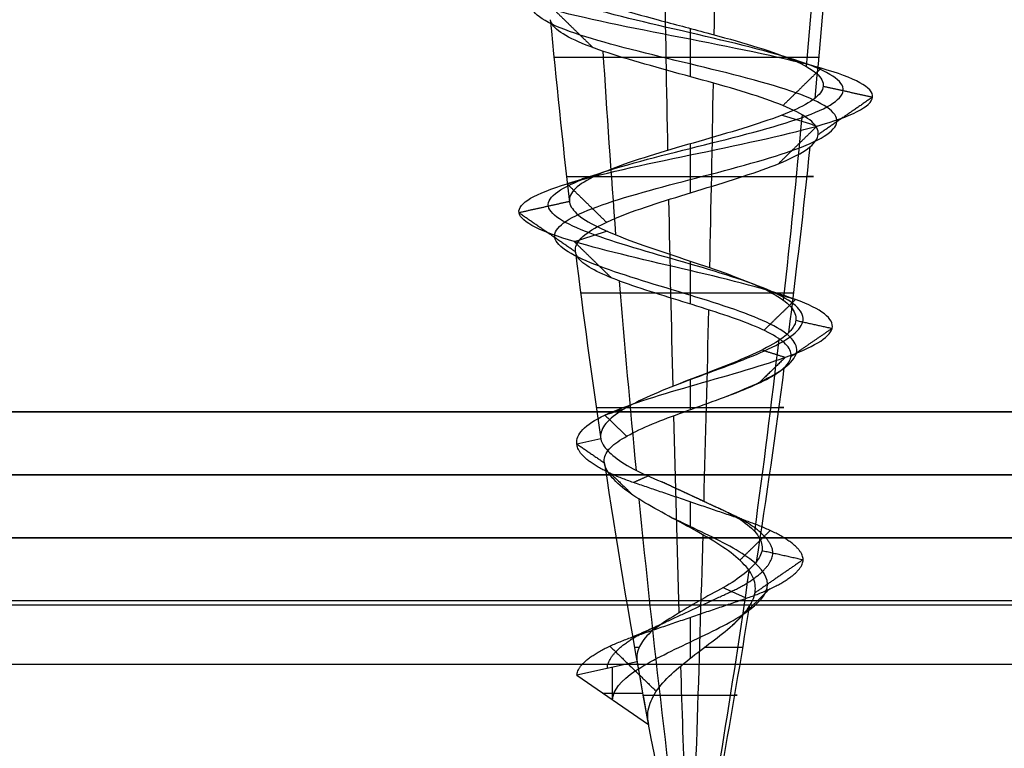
# Model space of a CAD drawing. Header units: millimetres. Extents: x -429 to 422, y -262 to 259.
# Tile 411 of 656: x -268.44 to -260.64, y 193.4 to 199.17. Entities that reach past the tile are written whole.
import ezdxf

# ---------------------------------------------------------------- set-up
doc = ezdxf.new("R2010")
doc.units = ezdxf.units.MM
doc.layers.add('Default', color=7, linetype='Continuous', true_color=0x000000)
doc.layers.add('Screw', color=7, linetype='Continuous', true_color=0xffffff)

msp = doc.modelspace()

# ---------------------------------------------------------------- linework, layer by layer
at = {"layer": 'Default'}
for p, q in [((420.8726, 195.0648, 772.8222), (-427.1274, 195.0648, 772.8222)), ((-427.1274, 195.0648, 1342.8222), (420.8726, 195.0648, 1342.8222)), ((420.8726, 195.0648, 1057.8222), (-427.1274, 195.0648, 1057.8222)), ((-400.6274, 195.0648, 880.8222), (-245.6274, 195.0648, 880.8222)), ((420.8726, 194.5648, 885.3222), (-427.1274, 194.5648, 885.3222))]:
    msp.add_line(p, q, dxfattribs=at)
for points in [[(-427.1274, 196.0648, 1343.8222), (-3.1274, 196.0648, 1343.8222), (420.8726, 196.0648, 1343.8222)], [(420.8726, 196.0648, 771.8222), (-3.1274, 196.0648, 771.8222), (-427.1274, 196.0648, 771.8222)], [(-427.1274, 195.5648, 1343.3222), (-3.1274, 195.5648, 1343.3222), (420.8726, 195.5648, 1343.3222)], [(420.8726, 195.5648, 772.3222), (-3.1274, 195.5648, 772.3222), (-427.1274, 195.5648, 772.3222)], [(420.8726, 195.0648, 884.8222), (-3.1274, 195.0648, 884.8222), (-427.1274, 195.0648, 884.8222)], [(-427.1274, 195.0648, 876.8222), (-3.1274, 195.0648, 876.8222), (420.8726, 195.0648, 876.8222)], [(411.8726, 195.0648, 771.8222), (-3.1274, 195.0648, 771.8222), (-418.1274, 195.0648, 771.8222)], [(411.8726, 195.0648, 780.8222), (-3.1274, 195.0648, 780.8222), (-418.1274, 195.0648, 780.8222)], [(411.8726, 195.0648, 780.8222), (-3.1274, 195.0648, 780.8222), (-418.1274, 195.0648, 780.8222)], [(411.8726, 195.0648, 873.8222), (-3.1274, 195.0648, 873.8222), (-418.1274, 195.0648, 873.8222)], [(411.8726, 195.0648, 827.3222), (-3.1274, 195.0648, 827.3222), (-418.1274, 195.0648, 827.3222)], [(-134.0854, 195.0648, 776.3222), (-213.3817, 195.0648, 776.3222), (-292.6779, 195.0648, 776.3222)], [(411.8726, 194.5307, 771.8222), (-3.1274, 194.5307, 771.8222), (-418.1274, 194.5307, 771.8222)], [(411.8726, 194.5307, 780.8222), (-3.1274, 194.5307, 780.8222), (-418.1274, 194.5307, 780.8222)], [(-427.1274, 194.0648, 885.8222), (-3.1274, 194.0648, 885.8222), (420.8726, 194.0648, 885.8222)]]:
    msp.add_open_spline(points, degree=2, dxfattribs=at)
at = {"layer": 'Screw', "color": 7, "true_color": 0xffffff}
for p, q in [((-263.8345, 195.8513, 778.8222), (-264.0232, 195.8092, 778.8222)), ((-263.5473, 194.082, 778.8222), (-264.0232, 193.9761, 778.8222)), ((-263.7403, 193.7809, 778.8222), (-263.7403, 194.0391, 778.8222)), ((-264.0232, 193.9761, 778.8222), (-263.4573, 193.5857, 778.8222)), ((-263.817, 193.8338, 778.8222), (-263.5029, 193.8338, 778.8222))]:
    msp.add_line(p, q, dxfattribs=at)
at = {"layer": 'Screw', "color": 7, "true_color": 0xffffff, "extrusion": (-0.984564, -9.33495e-14, 0.175023)}
for start, end in [(84.570262, 85.936105), (82.86319, 84.216959), (81.144917, 82.553071), (78, 80.895867)]:
    msp.add_arc((-204.9507, 659.794, 395.3777), 62.3281, start, end, dxfattribs=at)
at = {"layer": 'Screw', "color": 7, "true_color": 0xffffff, "extrusion": (-0.506335, -9.33495e-14, 0.862337)}
for start, end in [(84.337257, 85.700058), (82.623344, 83.9836), (80.920321, 82.340292), (78, 80.631533)]:
    msp.add_arc((-204.9507, 106.4871, 804.8378), 62.3281, start, end, dxfattribs=at)
at = {"layer": 'Screw', "color": 7, "true_color": 0xffffff, "extrusion": (-0.326888, 3.1003e-14, -0.945063)}
msp.add_arc((-204.9507, 564.2129, -650.0229), 62.3281, 274.536795, 275.895623, dxfattribs=at)
at = {"layer": 'Screw', "color": 7, "true_color": 0xffffff, "extrusion": (0.984564, 9.33495e-14, -0.175023)}
for start, end in [(263.723721, 265.073236), (261.991684, 263.363792), (260.321124, 261.775363), (258, 259.928549)]:
    msp.add_arc((204.9507, 781.7005, -395.3777), 62.3281, start, end, dxfattribs=at)
at = {"layer": 'Screw', "color": 7, "true_color": 0xffffff, "extrusion": (0.018848, -1.78742e-15, 0.999822)}
msp.add_arc((204.9507, 216.807, 773.7243), 62.3281, 95.318782, 96.656729, dxfattribs=at)
at = {"layer": 'Screw', "color": 7, "true_color": 0xffffff, "extrusion": (0, 1, 0)}
for centre, radius, start, end in [((263.1274, 778.8222, 198.8721), 1.0778, 199.08, 1.08), ((263.1274, 778.8222, 197.93), 0.9782, 1.08, 199.08), ((263.1274, 778.8222, 197.0041), 0.8662, 199.08, 1.08), ((263.1274, 778.8222, 196.0997), 0.7432, 1.08, 199.08), ((263.1274, 778.8222, 194.1955), 0.4399, 336.54723, 1.08), ((263.1274, 778.8222, 194.1955), 0.4399, 199.08, 255.18868), ((263.1274, 778.8222, 193.8179), 0.3726, 1.08, 199.08)]:
    msp.add_arc(centre, radius, start, end, dxfattribs=at)
at = {"layer": 'Screw', "color": 7, "true_color": 0xffffff, "extrusion": (-0.772512, -9.33495e-14, -0.635)}
for start, end in [(83.103146, 84.449527), (81.371484, 82.765204), (78, 81.158889)]:
    msp.add_arc((-204.9507, 707.7822, -291.2832), 62.3281, start, end, dxfattribs=at)
at = {"layer": 'Screw', "color": 7, "true_color": 0xffffff, "extrusion": (-0.326888, 3.09822e-14, -0.945063)}
msp.add_arc((-204.9507, 564.2129, -650.0229), 62.3281, 276.250599, 277.6164, dxfattribs=at)
at = {"layer": 'Screw', "color": 7, "true_color": 0xffffff, "extrusion": (0.018848, -1.7859e-15, 0.999822)}
msp.add_arc((204.9507, 216.807, 773.7243), 62.3281, 97.023724, 98.399306, dxfattribs=at)
at = {"layer": 'Screw', "color": 7, "true_color": 0xffffff, "extrusion": (-0.326888, 3.0996e-14, -0.945063)}
msp.add_arc((-204.9507, 564.2129, -650.0229), 62.3281, 277.873234, 279.304288, dxfattribs=at)
at = {"layer": 'Screw', "color": 7, "true_color": 0xffffff, "extrusion": (0.018848, -1.78546e-15, 0.999822)}
msp.add_arc((204.9507, 216.807, 773.7243), 62.3281, 98.578453, 102, dxfattribs=at)
at = {"layer": 'Screw', "color": 7, "true_color": 0xffffff, "extrusion": (-0.326888, 3.09613e-14, -0.945063)}
msp.add_arc((-204.9507, 564.2129, -650.0229), 62.3281, 279.634019, 282, dxfattribs=at)
at = {"layer": 'Screw', "color": 7, "true_color": 0xffffff}
msp.add_arc((-202.1741, 204.9507, 778.8222), 62.3281, 190.042531, 190.506244, dxfattribs=at)
for points, knots in [([(-263.2052, 196.2898, 778.056), (-263.1796, 196.2996, 778.0508), (-263.1537, 196.3095, 778.047), (-262.9238, 196.3957, 778.0254), (-262.705, 196.4721, 778.0907), (-262.3689, 196.6249, 778.3729), (-262.2542, 196.7013, 778.5886), (-262.216, 196.854, 779.0558), (-262.2937, 196.9304, 779.3044), (-262.6182, 197.0832, 779.6829), (-262.8638, 197.1596, 779.81), (-263.391, 197.3123, 779.8482), (-263.6694, 197.3887, 779.7582), (-264.0904, 197.5415, 779.3912), (-264.2355, 197.6178, 779.1158), (-264.2622, 197.7706, 778.5286), (-264.143, 197.847, 778.2303), (-263.7301, 197.9998, 777.7958), (-263.433, 198.0761, 777.6626), (-262.8218, 198.2289, 777.6473), (-262.5115, 198.3053, 777.7657), (-262.0601, 198.4581, 778.1956), (-261.9219, 198.5344, 778.5046), (-261.9067, 198.6872, 779.1398), (-262.03, 198.7636, 779.462), (-262.4768, 198.9163, 779.9304), (-262.7978, 198.9927, 780.0735), (-263.457, 199.1455, 780.0888), (-263.7911, 199.2219, 779.9605), (-264.2765, 199.3746, 779.4967), (-264.4264, 199.451, 779.1638), (-264.4379, 199.6038, 778.4806), (-264.299, 199.6802, 778.1379), (-263.8171, 199.8329, 777.6452), (-263.475, 199.9093, 777.4984), (-262.7798, 200.0621, 777.4907), (-262.4311, 200.1385, 777.6301), (-261.9299, 200.2912, 778.1205), (-261.7806, 200.3676, 778.4686), (-261.773, 200.5204, 779.1758), (-261.9148, 200.5968, 779.5305), (-262.4137, 200.7495, 780.0402), (-262.7678, 200.8259, 780.1919), (-263.487, 200.9787, 780.1995), (-263.8476, 201.0551, 780.0552), (-264.3658, 201.2078, 779.5478), (-264.5181, 201.2842, 779.1878), (-264.5288, 201.4274, 778.5023), (-264.423, 201.4943, 778.1787), (-264.0216, 201.6279, 777.6686), (-263.7291, 201.6948, 777.4841), (-263.0862, 201.8284, 777.3426), (-262.7382, 201.8953, 777.3863), (-262.1434, 202.0289, 777.689), (-261.8988, 202.0958, 777.9472), (-261.6276, 202.2294, 778.5671), (-261.6021, 202.2963, 778.9266), (-261.7883, 202.4299, 779.5867), (-261.9996, 202.4968, 779.8847), (-262.5699, 202.6304, 780.2819), (-262.927, 202.6973, 780.3794), (-263.629, 202.831, 780.3237), (-263.9713, 202.8978, 780.1705), (-264.4851, 203.0315, 779.6756), (-264.6546, 203.0983, 779.3356), (-264.7387, 203.232, 778.6179), (-264.6419, 203.2988, 778.2455), (-264.2398, 203.4325, 777.6437), (-263.9323, 203.4993, 777.4156), (-263.2397, 203.633, 777.2055), (-262.8572, 203.6998, 777.2243), (-262.1885, 203.8335, 777.5012), (-261.9048, 203.9003, 777.7584), (-261.5636, 204.034, 778.3967), (-261.5074, 204.1008, 778.7755), (-261.6486, 204.2345, 779.4853), (-261.8455, 204.3013, 779.8138), (-262.405, 204.435, 780.2729), (-262.7655, 204.5018, 780.4019), (-263.4893, 204.6355, 780.4019), (-263.8498, 204.7023, 780.2729), (-264.4093, 204.836, 779.8138), (-264.6062, 204.9028, 779.4853), (-264.7474, 205.0365, 778.7755), (-264.6912, 205.1033, 778.3967), (-264.35, 205.237, 777.7584), (-264.0663, 205.3038, 777.5012), (-263.3976, 205.4375, 777.2243), (-263.0151, 205.5043, 777.2055), (-262.3225, 205.638, 777.4156), (-262.0149, 205.7048, 777.6437), (-261.6129, 205.8385, 778.2455), (-261.5198, 205.9053, 778.6169), (-261.5907, 206.039, 779.3372), (-261.7545, 206.1059, 779.6834), (-262.2662, 206.2395, 780.1951), (-262.6124, 206.3064, 780.3589), (-263.3327, 206.44, 780.4298), (-263.7042, 206.5069, 780.3368), (-264.3059, 206.6405, 779.9347), (-264.534, 206.7074, 779.6271), (-264.7441, 206.841, 778.9345), (-264.7253, 206.9079, 778.552), (-264.4484, 207.0415, 777.8834), (-264.1912, 207.1084, 777.5996), (-263.5529, 207.242, 777.2584), (-263.1741, 207.3089, 777.2022), (-262.4643, 207.4425, 777.3434), (-262.1358, 207.5094, 777.5403), (-261.6767, 207.6431, 778.0998), (-261.5477, 207.7099, 778.4603), (-261.5477, 207.8436, 779.1841), (-261.6767, 207.9104, 779.5446), (-262.1358, 208.0441, 780.1041), (-262.4643, 208.1109, 780.301), (-263.1741, 208.2446, 780.4422), (-263.5529, 208.3114, 780.386), (-264.1912, 208.4451, 780.0448), (-264.4484, 208.5119, 779.7611), (-264.7253, 208.6456, 779.0924), (-264.7441, 208.7124, 778.7099), (-264.534, 208.8461, 778.0174), (-264.3059, 208.9129, 777.7098), (-263.7042, 209.0466, 777.3077), (-263.3327, 209.1134, 777.2146), (-262.6124, 209.2471, 777.2856), (-262.2662, 209.3139, 777.4493), (-261.7545, 209.4476, 777.9611), (-261.5907, 209.5144, 778.3072), (-261.5198, 209.6481, 779.0275), (-261.6129, 209.7149, 779.399), (-262.0149, 209.8486, 780.0007), (-262.3225, 209.9154, 780.2289), (-263.0151, 210.0491, 780.439), (-263.3976, 210.1159, 780.4202), (-264.0663, 210.2496, 780.1432), (-264.35, 210.3164, 779.886), (-264.6912, 210.4501, 779.2477), (-264.7474, 210.5169, 778.8689), (-264.6062, 210.6506, 778.1591), (-264.4093, 210.7174, 777.8306), (-263.8498, 210.8511, 777.3715), (-263.4893, 210.918, 777.2425), (-262.7655, 211.0516, 777.2425), (-262.405, 211.1185, 777.3715), (-261.8455, 211.2521, 777.8306), (-261.6486, 211.319, 778.1591), (-261.5074, 211.4526, 778.8689), (-261.5636, 211.5195, 779.2477), (-261.9048, 211.6531, 779.886), (-262.1885, 211.72, 780.1432), (-262.8572, 211.8536, 780.4202), (-263.2397, 211.9205, 780.439), (-263.9323, 212.0541, 780.2289), (-264.2398, 212.121, 780.0007), (-264.6419, 212.2546, 779.399), (-264.735, 212.3215, 779.0275), (-264.664, 212.4552, 778.3072), (-264.5003, 212.522, 777.9611), (-263.9885, 212.6557, 777.4493), (-263.6424, 212.7225, 777.2856), (-262.9221, 212.8562, 777.2146), (-262.5506, 212.923, 777.3077), (-261.9489, 213.0567, 777.7098), (-261.7207, 213.1235, 778.0174), (-261.5106, 213.2572, 778.7099), (-261.5294, 213.324, 779.0924), (-261.8064, 213.4577, 779.7611), (-262.0636, 213.5245, 780.0448), (-262.7019, 213.6582, 780.386), (-263.0807, 213.725, 780.4422), (-263.7905, 213.8587, 780.301), (-264.119, 213.9255, 780.1041), (-264.5781, 214.0592, 779.5446), (-264.7071, 214.1259, 779.1847), (-264.7071, 214.1929, 778.8222)], [2.782471, 2.782471, 2.782471, 2.782471, 2.974275, 2.974275, 4.461413, 4.461413, 5.948551, 5.948551, 7.435688, 7.435688, 8.922826, 8.922826, 10.409964, 10.409964, 11.897102, 11.897102, 13.384239, 13.384239, 14.871377, 14.871377, 16.358515, 16.358515, 17.845652, 17.845652, 19.33279, 19.33279, 20.819928, 20.819928, 22.307065, 22.307065, 23.794203, 23.794203, 25.281341, 25.281341, 26.768478, 26.768478, 28.255616, 28.255616, 29.742754, 29.742754, 31.229892, 31.229892, 32.717029, 32.717029, 34.204167, 34.204167, 35.691305, 35.691305, 36.99255, 36.99255, 38.293796, 38.293796, 39.595041, 39.595041, 40.896287, 40.896287, 42.197532, 42.197532, 43.498777, 43.498777, 44.800023, 44.800023, 46.101268, 46.101268, 47.402514, 47.402514, 48.703759, 48.703759, 50.005005, 50.005005, 51.30625, 51.30625, 52.607496, 52.607496, 53.908741, 53.908741, 55.209987, 55.209987, 56.511232, 56.511232, 57.812478, 57.812478, 59.113723, 59.113723, 60.414969, 60.414969, 61.716214, 61.716214, 63.01746, 63.01746, 64.318705, 64.318705, 65.619951, 65.619951, 66.921196, 66.921196, 68.222442, 68.222442, 69.523687, 69.523687, 70.824933, 70.824933, 72.126178, 72.126178, 73.427423, 73.427423, 74.728669, 74.728669, 76.029914, 76.029914, 77.33116, 77.33116, 78.632405, 78.632405, 79.933651, 79.933651, 81.234896, 81.234896, 82.536142, 82.536142, 83.837387, 83.837387, 85.138633, 85.138633, 86.439878, 86.439878, 87.741124, 87.741124, 89.042369, 89.042369, 90.343615, 90.343615, 91.64486, 91.64486, 92.946106, 92.946106, 94.247351, 94.247351, 95.548597, 95.548597, 96.849842, 96.849842, 98.151088, 98.151088, 99.452333, 99.452333, 100.753579, 100.753579, 102.054824, 102.054824, 103.35607, 103.35607, 104.657315, 104.657315, 105.95856, 105.95856, 107.259806, 107.259806, 108.561051, 108.561051, 109.862297, 109.862297, 111.163542, 111.163542, 112.464788, 112.464788, 113.766033, 113.766033, 115.067279, 115.067279, 116.368524, 116.368524, 117.66977, 117.66977, 118.971015, 118.971015, 118.971015, 118.971015]), ([(-264.0232, 195.8092, 778.8222), (-264.0327, 195.8856, 778.5877), (-263.9642, 195.962, 778.3382), (-263.6384, 196.1148, 777.9584), (-263.3919, 196.1912, 777.8309), (-262.8629, 196.3439, 777.7928), (-262.5836, 196.4203, 777.8831), (-262.1613, 196.5731, 778.2514), (-262.0216, 196.6495, 778.5277), (-261.9834, 196.8022, 779.1167), (-262.0861, 196.8786, 779.4258), (-262.4968, 197.0314, 779.8905), (-262.8029, 197.1078, 780.0426), (-263.4519, 197.2605, 780.0808), (-263.7908, 197.3369, 779.9657), (-264.2979, 197.4897, 779.5126), (-264.4681, 197.566, 779.1767), (-264.4948, 197.7188, 778.4677), (-264.3506, 197.7952, 778.1088), (-263.8516, 197.948, 777.5882), (-263.4939, 198.0243, 777.4299), (-262.7609, 198.1771, 777.4147), (-262.3901, 198.2535, 777.5581), (-261.8525, 198.4063, 778.0741), (-261.6893, 198.4826, 778.4437), (-261.674, 198.6354, 779.2007), (-261.8224, 198.7118, 779.5834), (-262.3554, 198.8645, 780.138), (-262.7369, 198.9409, 780.3061), (-263.5179, 199.0937, 780.3214), (-263.9125, 199.1701, 780.1681), (-264.4841, 199.3228, 779.6182), (-264.6591, 199.3992, 779.2247), (-264.6705, 199.552, 778.4197), (-264.5066, 199.6284, 778.0164), (-263.9386, 199.7811, 777.4376), (-263.5359, 199.8575, 777.2657), (-262.7189, 200.0103, 777.2581), (-262.3096, 200.0867, 777.4225), (-261.7223, 200.2394, 777.9991), (-261.548, 200.3158, 778.4077), (-261.5403, 200.4686, 779.2367), (-261.7073, 200.545, 779.6519), (-262.2923, 200.6977, 780.2477), (-262.7069, 200.7741, 780.4245), (-263.5479, 200.9269, 780.4322), (-263.9691, 201.0033, 780.2628), (-264.5734, 201.156, 779.6693), (-264.7507, 201.2324, 779.2487), (-264.7615, 201.3756, 778.449), (-264.6367, 201.4425, 778.0723), (-264.1677, 201.5761, 777.4798), (-263.8267, 201.643, 777.2663), (-263.0793, 201.7766, 777.104), (-262.6755, 201.8435, 777.1559), (-261.9867, 201.9771, 777.509), (-261.7043, 202.044, 777.8089), (-261.3922, 202.1776, 778.5273), (-261.3639, 202.2445, 778.9432), (-261.5811, 202.3781, 779.7052), (-261.826, 202.445, 780.0486), (-262.485, 202.5786, 780.5049), (-262.8968, 202.6455, 780.6162), (-263.7049, 202.7792, 780.55), (-264.0982, 202.846, 780.3727), (-264.6873, 202.9797, 779.8024), (-264.8809, 203.0465, 779.4114), (-264.9755, 203.1802, 778.5877), (-264.865, 203.247, 778.1605), (-264.4037, 203.3807, 777.4701), (-264.0508, 203.4475, 777.2084), (-263.2562, 203.5812, 776.9674), (-262.8174, 203.648, 776.9889), (-262.0503, 203.7817, 777.3067), (-261.7247, 203.8485, 777.6017), (-261.3333, 203.9822, 778.334), (-261.2688, 204.049, 778.7686), (-261.4308, 204.1827, 779.583), (-261.6567, 204.2495, 779.9598), (-262.2986, 204.3832, 780.4866), (-262.7122, 204.45, 780.6346), (-263.5426, 204.5837, 780.6346), (-263.9562, 204.6505, 780.4866), (-264.5981, 204.7842, 779.9598), (-264.8239, 204.851, 779.583), (-264.9859, 204.9847, 778.7686), (-264.9215, 205.0515, 778.334), (-264.5301, 205.1852, 777.6017), (-264.2045, 205.252, 777.3067), (-263.4374, 205.3857, 776.9889), (-262.9986, 205.4525, 776.9674), (-262.204, 205.5862, 777.2084), (-261.8511, 205.653, 777.4701), (-261.3898, 205.7867, 778.1605), (-261.283, 205.8535, 778.5867), (-261.3644, 205.9872, 779.413), (-261.5523, 206.0541, 779.8102), (-262.1394, 206.1877, 780.3973), (-262.5366, 206.2546, 780.5852), (-263.3629, 206.3882, 780.6666), (-263.7891, 206.4551, 780.5598), (-264.4795, 206.5887, 780.0985), (-264.7412, 206.6556, 779.7456), (-264.9822, 206.7892, 778.951), (-264.9607, 206.8561, 778.5122), (-264.6429, 206.9897, 777.7451), (-264.3479, 207.0566, 777.4195), (-263.6156, 207.1902, 777.0281), (-263.181, 207.2571, 776.9637), (-262.3666, 207.3907, 777.1257), (-261.9898, 207.4576, 777.3515), (-261.463, 207.5913, 777.9934), (-261.315, 207.6581, 778.407), (-261.315, 207.7918, 779.2374), (-261.463, 207.8586, 779.651), (-261.9898, 207.9923, 780.2929), (-262.3666, 208.0591, 780.5188), (-263.181, 208.1928, 780.6808), (-263.6156, 208.2596, 780.6163), (-264.3479, 208.3933, 780.2249), (-264.6429, 208.4601, 779.8993), (-264.9607, 208.5938, 779.1322), (-264.9822, 208.6606, 778.6934), (-264.7412, 208.7943, 777.8988), (-264.4795, 208.8611, 777.5459), (-263.7891, 208.9948, 777.0846), (-263.3629, 209.0616, 776.9779), (-262.5366, 209.1953, 777.0593), (-262.1394, 209.2621, 777.2471), (-261.5523, 209.3958, 777.8342), (-261.3644, 209.4626, 778.2314), (-261.283, 209.5963, 779.0577), (-261.3898, 209.6631, 779.4839), (-261.8511, 209.7968, 780.1743), (-262.204, 209.8636, 780.436), (-262.9986, 209.9973, 780.6771), (-263.4374, 210.0641, 780.6555), (-264.2045, 210.1978, 780.3378), (-264.5301, 210.2646, 780.0427), (-264.9215, 210.3983, 779.3104), (-264.9859, 210.4651, 778.8758), (-264.8239, 210.5988, 778.0614), (-264.5981, 210.6656, 777.6846), (-263.9562, 210.7993, 777.1578), (-263.5426, 210.8662, 777.0098), (-262.7122, 210.9998, 777.0098), (-262.2986, 211.0667, 777.1578), (-261.6567, 211.2003, 777.6846), (-261.4308, 211.2672, 778.0614), (-261.2688, 211.4008, 778.8758), (-261.3333, 211.4677, 779.3104), (-261.7247, 211.6013, 780.0427), (-262.0503, 211.6682, 780.3378), (-262.8174, 211.8018, 780.6555), (-263.2562, 211.8687, 780.6771), (-264.0508, 212.0023, 780.436), (-264.4037, 212.0692, 780.1743), (-264.865, 212.2028, 779.4839), (-264.9717, 212.2697, 779.0577), (-264.8903, 212.4034, 778.2314), (-264.7025, 212.4702, 777.8342), (-264.1154, 212.6039, 777.2471), (-263.7182, 212.6707, 777.0593), (-262.8919, 212.8044, 776.9779), (-262.4657, 212.8712, 777.0846), (-261.7753, 213.0049, 777.5459), (-261.5136, 213.0717, 777.8988), (-261.2725, 213.2054, 778.6934), (-261.2941, 213.2722, 779.1322), (-261.6119, 213.4059, 779.8993), (-261.9069, 213.4727, 780.2249), (-262.6392, 213.6064, 780.6163), (-263.0738, 213.6732, 780.6808), (-263.8882, 213.8069, 780.5188), (-264.265, 213.8737, 780.2929), (-264.7918, 214.0074, 779.651), (-264.9398, 214.0741, 779.2381), (-264.9398, 214.1411, 778.8222)], [0.0909091, 0.0909091, 0.0909091, 0.0909091, 0.1022727, 0.1022727, 0.1136364, 0.1136364, 0.125, 0.125, 0.1363636, 0.1363636, 0.1477273, 0.1477273, 0.1590909, 0.1590909, 0.1704545, 0.1704545, 0.1818182, 0.1818182, 0.1931818, 0.1931818, 0.2045455, 0.2045455, 0.2159091, 0.2159091, 0.2272727, 0.2272727, 0.2386364, 0.2386364, 0.25, 0.25, 0.2613636, 0.2613636, 0.2727273, 0.2727273, 0.2840909, 0.2840909, 0.2954545, 0.2954545, 0.3068182, 0.3068182, 0.3181818, 0.3181818, 0.3295455, 0.3295455, 0.3409091, 0.3409091, 0.3522727, 0.3522727, 0.3636364, 0.3636364, 0.3735795, 0.3735795, 0.3835227, 0.3835227, 0.3934659, 0.3934659, 0.4034091, 0.4034091, 0.4133523, 0.4133523, 0.4232955, 0.4232955, 0.4332386, 0.4332386, 0.4431818, 0.4431818, 0.453125, 0.453125, 0.4630682, 0.4630682, 0.4730114, 0.4730114, 0.4829545, 0.4829545, 0.4928977, 0.4928977, 0.5028409, 0.5028409, 0.5127841, 0.5127841, 0.5227273, 0.5227273, 0.5326705, 0.5326705, 0.5426136, 0.5426136, 0.5525568, 0.5525568, 0.5625, 0.5625, 0.5724432, 0.5724432, 0.5823864, 0.5823864, 0.5923295, 0.5923295, 0.6022727, 0.6022727, 0.6122159, 0.6122159, 0.6221591, 0.6221591, 0.6321023, 0.6321023, 0.6420455, 0.6420455, 0.6519886, 0.6519886, 0.6619318, 0.6619318, 0.671875, 0.671875, 0.6818182, 0.6818182, 0.6917614, 0.6917614, 0.7017045, 0.7017045, 0.7116477, 0.7116477, 0.7215909, 0.7215909, 0.7315341, 0.7315341, 0.7414773, 0.7414773, 0.7514205, 0.7514205, 0.7613636, 0.7613636, 0.7713068, 0.7713068, 0.78125, 0.78125, 0.7911932, 0.7911932, 0.8011364, 0.8011364, 0.8110795, 0.8110795, 0.8210227, 0.8210227, 0.8309659, 0.8309659, 0.8409091, 0.8409091, 0.8508523, 0.8508523, 0.8607955, 0.8607955, 0.8707386, 0.8707386, 0.8806818, 0.8806818, 0.890625, 0.890625, 0.9005682, 0.9005682, 0.9105114, 0.9105114, 0.9204545, 0.9204545, 0.9303977, 0.9303977, 0.9403409, 0.9403409, 0.9502841, 0.9502841, 0.9602273, 0.9602273, 0.9701705, 0.9701705, 0.9801136, 0.9801136, 0.9900568, 0.9900568, 1, 1, 1, 1]), ([(-262.8313, 196.1896, 778.1266), (-262.7387, 196.2269, 778.1558), (-262.65, 196.2642, 778.203), (-262.4137, 196.3779, 778.3991), (-262.3045, 196.4543, 778.6018), (-262.2663, 196.607, 779.0427), (-262.3385, 196.6834, 779.2781), (-262.6445, 196.8362, 779.6381), (-262.877, 196.9125, 779.7597), (-263.3778, 197.0653, 779.7979), (-263.6431, 197.1417, 779.7133), (-264.0455, 197.2945, 779.3649), (-264.1852, 197.3708, 779.1026), (-264.2119, 197.5236, 778.5418), (-264.0982, 197.6, 778.2565), (-263.7039, 197.7528, 777.8406), (-263.4198, 197.8291, 777.7129), (-262.835, 197.9819, 777.6976), (-262.5378, 198.0583, 777.8106), (-262.1049, 198.2111, 778.2218), (-261.9722, 198.2874, 778.5178), (-261.9569, 198.4402, 779.1266), (-262.0748, 198.5166, 779.4358), (-262.5031, 198.6693, 779.8856), (-262.811, 198.7457, 780.0232), (-263.4438, 198.8985, 780.0385), (-263.7649, 198.9749, 779.9157), (-264.2316, 199.1276, 779.4705), (-264.3761, 199.204, 779.1506), (-264.3876, 199.3568, 778.4938), (-264.2542, 199.4332, 778.1641), (-263.7909, 199.5859, 777.69), (-263.4618, 199.6623, 777.5486), (-262.793, 199.8151, 777.541), (-262.4573, 199.8915, 777.675), (-261.9747, 200.0442, 778.1467), (-261.8309, 200.1206, 778.4818), (-261.8233, 200.2734, 779.1626), (-261.9597, 200.3498, 779.5042), (-262.44, 200.5025, 779.9953), (-262.781, 200.5789, 780.1416), (-263.4738, 200.7317, 780.1493), (-263.8214, 200.8081, 780.0104), (-264.3209, 200.9608, 779.5216), (-264.4678, 201.0372, 779.1746), (-264.4785, 201.1804, 778.5138), (-264.3768, 201.2473, 778.2017), (-263.9901, 201.3809, 777.7093), (-263.708, 201.4478, 777.5311), (-263.0877, 201.5814, 777.3941), (-262.7517, 201.6483, 777.436), (-262.1772, 201.7819, 777.7279), (-261.9408, 201.8488, 777.9771), (-261.6784, 201.9824, 778.5757), (-261.6535, 202.0493, 778.9231), (-261.8331, 202.1829, 779.5611), (-262.0371, 202.2498, 779.8493), (-262.5883, 202.3834, 780.2337), (-262.9336, 202.4503, 780.3283), (-263.6126, 202.584, 780.2748), (-263.9439, 202.6508, 780.1268), (-264.4414, 202.7845, 779.6482), (-264.6057, 202.8513, 779.3192), (-264.6876, 202.985, 778.6245), (-264.5937, 203.0518, 778.2638), (-264.2044, 203.1855, 777.6812), (-263.9066, 203.2523, 777.4603), (-263.2361, 203.386, 777.2569), (-262.8658, 203.4528, 777.2751), (-262.2184, 203.5865, 777.5433), (-261.9437, 203.6533, 777.7922), (-261.6134, 203.787, 778.4102), (-261.559, 203.8538, 778.777), (-261.6957, 203.9875, 779.4642), (-261.8863, 204.0543, 779.7822), (-262.4279, 204.188, 780.2268), (-262.777, 204.2548, 780.3517), (-263.4778, 204.3885, 780.3517), (-263.8268, 204.4553, 780.2268), (-264.3685, 204.589, 779.7822), (-264.5591, 204.6558, 779.4642), (-264.6958, 204.7895, 778.777), (-264.6414, 204.8563, 778.4102), (-264.3111, 204.99, 777.7922), (-264.0364, 205.0568, 777.5433), (-263.389, 205.1905, 777.2751), (-263.0187, 205.2573, 777.2569), (-262.3481, 205.391, 777.4603), (-262.0503, 205.4578, 777.6812), (-261.661, 205.5915, 778.2638), (-261.571, 205.6583, 778.6235), (-261.6396, 205.792, 779.3208), (-261.7982, 205.8589, 779.656), (-262.2936, 205.9925, 780.1514), (-262.6288, 206.0594, 780.31), (-263.3262, 206.193, 780.3787), (-263.6858, 206.2599, 780.2886), (-264.2684, 206.3935, 779.8993), (-264.4893, 206.4604, 779.6015), (-264.6927, 206.594, 778.9309), (-264.6745, 206.6609, 778.5606), (-264.4064, 206.7945, 777.9132), (-264.1574, 206.8614, 777.6385), (-263.5394, 206.995, 777.3082), (-263.1726, 207.0619, 777.2538), (-262.4854, 207.1955, 777.3905), (-262.1674, 207.2624, 777.5811), (-261.7228, 207.3961, 778.1228), (-261.5979, 207.4629, 778.4719), (-261.5979, 207.5966, 779.1726), (-261.7228, 207.6634, 779.5217), (-262.1674, 207.7971, 780.0633), (-262.4854, 207.8639, 780.2539), (-263.1726, 207.9976, 780.3906), (-263.5394, 208.0644, 780.3362), (-264.1574, 208.1981, 780.0059), (-264.4064, 208.2649, 779.7312), (-264.6745, 208.3986, 779.0838), (-264.6927, 208.4654, 778.7135), (-264.4893, 208.5991, 778.043), (-264.2684, 208.6659, 777.7452), (-263.6858, 208.7996, 777.3559), (-263.3262, 208.8664, 777.2658), (-262.6288, 209.0001, 777.3345), (-262.2936, 209.0669, 777.493), (-261.7982, 209.2006, 777.9885), (-261.6396, 209.2674, 778.3236), (-261.571, 209.4011, 779.021), (-261.661, 209.4679, 779.3806), (-262.0503, 209.6016, 779.9633), (-262.3481, 209.6684, 780.1841), (-263.0187, 209.8021, 780.3875), (-263.389, 209.8689, 780.3693), (-264.0364, 210.0026, 780.1012), (-264.3111, 210.0694, 779.8522), (-264.6414, 210.2031, 779.2342), (-264.6958, 210.2699, 778.8675), (-264.5591, 210.4036, 778.1802), (-264.3685, 210.4704, 777.8622), (-263.8268, 210.6041, 777.4177), (-263.4778, 210.671, 777.2928), (-262.777, 210.8046, 777.2928), (-262.4279, 210.8715, 777.4177), (-261.8863, 211.0051, 777.8622), (-261.6957, 211.072, 778.1802), (-261.559, 211.2056, 778.8675), (-261.6134, 211.2725, 779.2342), (-261.9437, 211.4061, 779.8522), (-262.2184, 211.473, 780.1012), (-262.8658, 211.6066, 780.3693), (-263.2361, 211.6735, 780.3875), (-263.9066, 211.8071, 780.1841), (-264.2044, 211.874, 779.9633), (-264.5937, 212.0076, 779.3806), (-264.6838, 212.0745, 779.021), (-264.6151, 212.2082, 778.3236), (-264.4566, 212.275, 777.9885), (-263.9611, 212.4087, 777.493), (-263.626, 212.4755, 777.3345), (-262.9286, 212.6092, 777.2658), (-262.569, 212.676, 777.3559), (-261.9864, 212.8097, 777.7452), (-261.7655, 212.8765, 778.043), (-261.5621, 213.0102, 778.7135), (-261.5803, 213.077, 779.0838), (-261.8484, 213.2107, 779.7312), (-262.0974, 213.2775, 780.0059), (-262.7154, 213.4112, 780.3362), (-263.0821, 213.478, 780.3906), (-263.7694, 213.6117, 780.2539), (-264.0874, 213.6785, 780.0633), (-264.5319, 213.8122, 779.5217), (-264.6569, 213.8789, 779.1731), (-264.6569, 213.9459, 778.8222)], [9.962929, 9.962929, 9.962929, 9.962929, 10.425509, 10.425509, 11.373282, 11.373282, 12.321056, 12.321056, 13.268829, 13.268829, 14.216603, 14.216603, 15.164377, 15.164377, 16.11215, 16.11215, 17.059924, 17.059924, 18.007697, 18.007697, 18.955471, 18.955471, 19.903244, 19.903244, 20.851018, 20.851018, 21.798791, 21.798791, 22.746565, 22.746565, 23.694338, 23.694338, 24.642112, 24.642112, 25.589885, 25.589885, 26.537659, 26.537659, 27.485432, 27.485432, 28.433206, 28.433206, 29.38098, 29.38098, 30.328753, 30.328753, 31.158055, 31.158055, 31.987357, 31.987357, 32.816659, 32.816659, 33.64596, 33.64596, 34.475262, 34.475262, 35.304564, 35.304564, 36.133866, 36.133866, 36.963168, 36.963168, 37.79247, 37.79247, 38.621772, 38.621772, 39.451073, 39.451073, 40.280375, 40.280375, 41.109677, 41.109677, 41.938979, 41.938979, 42.768281, 42.768281, 43.597583, 43.597583, 44.426884, 44.426884, 45.256186, 45.256186, 46.085488, 46.085488, 46.91479, 46.91479, 47.744092, 47.744092, 48.573394, 48.573394, 49.402695, 49.402695, 50.231997, 50.231997, 51.061299, 51.061299, 51.890601, 51.890601, 52.719903, 52.719903, 53.549205, 53.549205, 54.378507, 54.378507, 55.207808, 55.207808, 56.03711, 56.03711, 56.866412, 56.866412, 57.695714, 57.695714, 58.525016, 58.525016, 59.354318, 59.354318, 60.183619, 60.183619, 61.012921, 61.012921, 61.842223, 61.842223, 62.671525, 62.671525, 63.500827, 63.500827, 64.330129, 64.330129, 65.15943, 65.15943, 65.988732, 65.988732, 66.818034, 66.818034, 67.647336, 67.647336, 68.476638, 68.476638, 69.30594, 69.30594, 70.135242, 70.135242, 70.964543, 70.964543, 71.793845, 71.793845, 72.623147, 72.623147, 73.452449, 73.452449, 74.281751, 74.281751, 75.111053, 75.111053, 75.940354, 75.940354, 76.769656, 76.769656, 77.598958, 77.598958, 78.42826, 78.42826, 79.257562, 79.257562, 80.086864, 80.086864, 80.916165, 80.916165, 81.745467, 81.745467, 82.574769, 82.574769, 83.404071, 83.404071, 83.404071, 83.404071]), ([(-264.2684, 199.5582, 778.8437), (-264.264, 199.532, 778.9461), (-264.2459, 199.5054, 779.0485), (-264.1743, 199.4451, 779.2704), (-264.1111, 199.4107, 779.3899), (-263.9501, 199.3429, 779.5963), (-263.8503, 199.3083, 779.6862), (-263.6298, 199.24, 779.8234), (-263.5062, 199.2055, 779.8731), (-263.2537, 199.1377, 779.9257), (-263.1215, 199.1032, 779.9296), (-262.8686, 199.0349, 779.8923), (-262.7443, 199.0003, 779.8508), (-262.5215, 198.9323, 779.7295), (-262.4198, 198.8979, 779.6482), (-262.2541, 198.8297, 779.4591), (-262.1874, 198.7949, 779.3489), (-262.0979, 198.7268, 779.1162), (-262.0736, 198.6924, 778.9906), (-262.0702, 198.6243, 778.7434), (-262.0906, 198.5895, 778.6185), (-262.1341, 198.553, 778.4952), (-262.1368, 198.5508, 778.4879), (-262.1396, 198.5486, 778.4805)], [0.6636834, 0.6636834, 0.6636834, 0.6636834, 0.6722664, 0.6722664, 0.6833241, 0.6833241, 0.6943188, 0.6943188, 0.705226, 0.705226, 0.7160626, 0.7160626, 0.7268053, 0.7268053, 0.7374784, 0.7374784, 0.7480543, 0.7480543, 0.7585549, 0.7585549, 0.7689612, 0.7689612, 0.7696235, 0.7696235, 0.7696235, 0.7696235]), ([(-262.1782, 198.1646, 778.4939), (-262.1378, 198.1976, 778.5997), (-262.1153, 198.2304, 778.7139), (-262.1092, 198.2971, 778.9444), (-262.127, 198.3319, 779.0638), (-262.2015, 198.3995, 779.288), (-262.2598, 198.4333, 779.3957), (-262.4078, 198.5002, 779.5828), (-262.4996, 198.5347, 779.6646), (-262.7042, 198.6024, 779.7916), (-262.8201, 198.6363, 779.8379), (-263.0581, 198.7028, 779.8879), (-263.1834, 198.7367, 779.892), (-263.4262, 198.8044, 779.8581), (-263.547, 198.8385, 779.819), (-263.7659, 198.9049, 779.7032), (-263.8668, 198.9383, 779.6248), (-264.0347, 199.0054, 779.4403), (-264.1037, 199.0394, 779.3314), (-264.1998, 199.1056, 779.0986), (-264.2278, 199.1388, 778.9717), (-264.2336, 199.1727, 778.8448), (-264.2337, 199.1729, 778.8439), (-264.2337, 199.1731, 778.8431)], [0.28553465, 0.28553465, 0.28553465, 0.28553465, 0.29401019, 0.29401019, 0.30280503, 0.30280503, 0.31169175, 0.31169175, 0.32063394, 0.32063394, 0.32968449, 0.32968449, 0.33877723, 0.33877723, 0.34797806, 0.34797806, 0.35722453, 0.35722453, 0.36656009, 0.36656009, 0.3759536, 0.3759536, 0.37601776, 0.37601776, 0.37601776, 0.37601776]), ([(-262.1396, 198.5486, 778.4805), (-262.1801, 198.5167, 778.3737), (-262.239, 198.4845, 778.2724), (-262.389, 198.4186, 778.0917), (-262.4839, 198.3838, 778.0115), (-262.6919, 198.3153, 777.8914), (-262.8076, 198.2808, 777.8495), (-263.0422, 198.2126, 777.8093), (-263.1642, 198.1779, 777.8101), (-263.3955, 198.1093, 777.8535), (-263.5083, 198.0746, 777.8962), (-263.7082, 198.0064, 778.016), (-263.7983, 197.9717, 778.0946), (-263.9424, 197.9033, 778.2747), (-263.9989, 197.8688, 778.3785), (-264.0705, 197.8006, 778.595), (-264.0869, 197.7657, 778.7107), (-264.0825, 197.729, 778.8292), (-264.0822, 197.7273, 778.8347), (-264.0819, 197.7256, 778.8402)], [0.76962346, 0.76962346, 0.76962346, 0.76962346, 0.77928099, 0.77928099, 0.7895125, 0.7895125, 0.79964683, 0.79964683, 0.80969778, 0.80969778, 0.81964254, 0.81964254, 0.82950608, 0.82950608, 0.83926127, 0.83926127, 0.84891991, 0.84891991, 0.84938904, 0.84938904, 0.84938904, 0.84938904]), ([(-264.0344, 197.3292, 778.8393), (-264.0349, 197.3323, 778.8294), (-264.0353, 197.3354, 778.8194), (-264.0381, 197.3712, 778.704), (-264.0222, 197.4064, 778.5973), (-263.9551, 197.4758, 778.3953), (-263.9021, 197.511, 778.2977), (-263.767, 197.5797, 778.1283), (-263.6832, 197.6147, 778.0543), (-263.4964, 197.6835, 777.9402), (-263.3906, 197.718, 777.8988), (-263.1733, 197.7857, 777.8552), (-263.059, 197.8203, 777.8526), (-262.8376, 197.889, 777.886), (-262.7275, 197.9236, 777.9231), (-262.5285, 197.9911, 778.0318), (-262.4371, 198.0251, 778.105), (-262.2856, 198.0935, 778.2765), (-262.2238, 198.1283, 778.3777), (-262.1805, 198.1628, 778.488), (-262.1793, 198.1637, 778.4909), (-262.1782, 198.1646, 778.4939)], [0.21790536, 0.21790536, 0.21790536, 0.21790536, 0.21865324, 0.21865324, 0.22660347, 0.22660347, 0.23475729, 0.23475729, 0.24295812, 0.24295812, 0.25126662, 0.25126662, 0.25962991, 0.25962991, 0.26811504, 0.26811504, 0.27665183, 0.27665183, 0.28529787, 0.28529787, 0.28553465, 0.28553465, 0.28553465, 0.28553465]), ([(-264.0819, 197.7256, 778.8402), (-264.076, 197.6926, 778.9465), (-264.0518, 197.6582, 779.0528), (-263.9686, 197.5889, 779.253), (-263.9069, 197.553, 779.3491), (-263.7564, 197.4821, 779.5104), (-263.6657, 197.4457, 779.578), (-263.4703, 197.3743, 779.6749), (-263.3631, 197.3383, 779.706), (-263.1488, 197.2672, 779.7278), (-263.0389, 197.2308, 779.7192), (-262.8336, 197.1592, 779.6647), (-262.7352, 197.123, 779.6186), (-262.5646, 197.0517, 779.4968), (-262.4897, 197.0154, 779.4198), (-262.375, 196.9435, 779.248), (-262.333, 196.9072, 779.1511), (-262.2871, 196.8356, 778.9526), (-262.2822, 196.7993, 778.8483), (-262.3051, 196.7388, 778.6815), (-262.3227, 196.7143, 778.6153), (-262.3477, 196.6898, 778.5525)], [0.84938904, 0.84938904, 0.84938904, 0.84938904, 0.85846734, 0.85846734, 0.86795273, 0.86795273, 0.87736896, 0.87736896, 0.88666709, 0.88666709, 0.8958651, 0.8958651, 0.90494255, 0.90494255, 0.9139247, 0.9139247, 0.9227773, 0.9227773, 0.93153669, 0.93153669, 0.93736705, 0.93736705, 0.93736705, 0.93736705]), ([(-262.3833, 196.4129, 778.5648), (-262.3825, 196.4137, 778.5669), (-262.3816, 196.4144, 778.569), (-262.3474, 196.4463, 778.657), (-262.3291, 196.4773, 778.7502), (-262.3253, 196.5392, 778.9359), (-262.3402, 196.571, 779.031), (-262.4014, 196.6327, 779.2095), (-262.4489, 196.6636, 779.2951), (-262.5694, 196.7249, 779.4437), (-262.644, 196.7565, 779.5085), (-262.8102, 196.8181, 779.6083), (-262.9043, 196.8491, 779.6442), (-263.0974, 196.91, 779.6814), (-263.1989, 196.9411, 779.683), (-263.3954, 197.0027, 779.6518), (-263.4931, 197.0337, 779.618), (-263.6694, 197.0944, 779.52), (-263.7503, 197.1252, 779.4543), (-263.8842, 197.1857, 779.3004), (-263.9386, 197.2159, 779.2097), (-264.0091, 197.2728, 779.0263), (-264.029, 197.3005, 778.9326), (-264.0344, 197.3292, 778.8393)], [0.14451072, 0.14451072, 0.14451072, 0.14451072, 0.14468214, 0.14468214, 0.15167634, 0.15167634, 0.1587722, 0.1587722, 0.16595911, 0.16595911, 0.17322268, 0.17322268, 0.18059749, 0.18059749, 0.18803088, 0.18803088, 0.19558335, 0.19558335, 0.2031895, 0.2031895, 0.21089184, 0.21089184, 0.21790536, 0.21790536, 0.21790536, 0.21790536]), ([(-262.3477, 196.6898, 778.5525), (-262.3598, 196.678, 778.5225), (-262.3736, 196.6663, 778.4931), (-262.4361, 196.6188, 778.3786), (-262.4999, 196.5825, 778.2998), (-262.648, 196.5102, 778.1736), (-262.734, 196.4735, 778.1239), (-262.9144, 196.4012, 778.0599), (-263.0113, 196.3647, 778.0444), (-263.1995, 196.2923, 778.0494), (-263.2936, 196.2554, 778.0693), (-263.4644, 196.1827, 778.1403), (-263.5438, 196.146, 778.1919), (-263.6754, 196.0734, 778.3176), (-263.7296, 196.0363, 778.3929), (-263.8053, 195.9632, 778.5545), (-263.8283, 195.9263, 778.6428), (-263.8363, 195.8768, 778.7613), (-263.8364, 195.8641, 778.7919), (-263.8345, 195.8513, 778.8222)], [0.93736705, 0.93736705, 0.93736705, 0.93736705, 0.94016165, 0.94016165, 0.94869079, 0.94869079, 0.95708589, 0.95708589, 0.96537684, 0.96537684, 0.9735392, 0.9735392, 0.98158546, 0.98158546, 0.98951045, 0.98951045, 0.99730872, 0.99730872, 1, 1, 1, 1]), ([(-263.8049, 195.6537, 778.835), (-263.8052, 195.6556, 778.8306), (-263.8056, 195.6576, 778.8261), (-263.8111, 195.6949, 778.7409), (-263.801, 195.7278, 778.6566), (-263.7521, 195.7895, 778.5008), (-263.7137, 195.8195, 778.4271), (-263.6141, 195.8811, 778.2966), (-263.5509, 195.9133, 778.2386), (-263.4083, 195.9764, 778.148), (-263.3267, 196.0081, 778.1147), (-263.1584, 196.0705, 778.0788), (-263.0695, 196.1023, 778.0758), (-262.8966, 196.1652, 778.1005), (-262.8102, 196.1969, 778.1291), (-262.6539, 196.2589, 778.2137), (-262.582, 196.2902, 778.271), (-262.4641, 196.352, 778.4044), (-262.4163, 196.3829, 778.4822), (-262.3833, 196.4129, 778.5648)], [0.09171949, 0.09171949, 0.09171949, 0.09171949, 0.09206875, 0.09206875, 0.09842565, 0.09842565, 0.10462555, 0.10462555, 0.1110412, 0.1110412, 0.11759669, 0.11759669, 0.12421277, 0.12421277, 0.13095434, 0.13095434, 0.13775803, 0.13775803, 0.14451072, 0.14451072, 0.14451072, 0.14451072]), ([(-263.8336, 195.8464, 778.8355), (-263.828, 195.8182, 778.9123), (-263.8092, 195.7872, 778.988), (-263.7472, 195.7219, 779.1311), (-263.7017, 195.6865, 779.1996), (-263.5889, 195.6165, 779.3176), (-263.5191, 195.5817, 779.3682), (-263.3681, 195.5164, 779.4388), (-263.2863, 195.4803, 779.4589), (-263.1297, 195.4093, 779.4669), (-263.0526, 195.3734, 779.457), (-262.9054, 195.3031, 779.4103), (-262.8326, 195.2697, 779.3716), (-262.7124, 195.2017, 779.2727), (-262.6631, 195.165, 779.2125), (-262.5932, 195.0927, 779.0836), (-262.5705, 195.0562, 779.0137), (-262.5514, 194.9857, 778.869), (-262.5558, 194.9526, 778.791), (-262.5823, 194.9024, 778.6928), (-262.5917, 194.8882, 778.6664), (-262.603, 194.8737, 778.6408)], [0.0035642, 0.0035642, 0.0035642, 0.0035642, 0.0652627, 0.0652627, 0.1310071, 0.1310071, 0.1990783, 0.1990783, 0.265971, 0.265971, 0.3288149, 0.3288149, 0.3938542, 0.3938542, 0.4568098, 0.4568098, 0.5170571, 0.5170571, 0.5789705, 0.5789705, 0.6025161, 0.6025161, 0.6025161, 0.6025161]), ([(-262.6588, 194.5199, 778.6601), (-262.6519, 194.5305, 778.6747), (-262.6456, 194.5411, 778.6895), (-262.6178, 194.5944, 778.7664), (-262.6077, 194.6371, 778.8338), (-262.6135, 194.7217, 778.9678), (-262.6303, 194.7644, 779.0363), (-262.6886, 194.8474, 779.1619), (-262.731, 194.8892, 779.2203), (-262.8346, 194.972, 779.3175), (-262.8976, 195.0138, 779.3572), (-263.0339, 195.0953, 779.4101), (-263.1089, 195.1362, 779.4238), (-263.2586, 195.2175, 779.4229), (-263.3354, 195.2587, 779.4078), (-263.478, 195.3389, 779.3504), (-263.5456, 195.3788, 779.307), (-263.6602, 195.4597, 779.1995), (-263.7084, 195.5021, 779.134), (-263.7766, 195.5809, 778.9922), (-263.798, 195.6186, 778.9142), (-263.8049, 195.6537, 778.835)], [0.0359002, 0.0359002, 0.0359002, 0.0359002, 0.03728194, 0.03728194, 0.042918, 0.042918, 0.04869105, 0.04869105, 0.05453393, 0.05453393, 0.06051555, 0.06051555, 0.06657532, 0.06657532, 0.07276908, 0.07276908, 0.0790522, 0.0790522, 0.08547717, 0.08547717, 0.09171949, 0.09171949, 0.09171949, 0.09171949]), ([(-263.7403, 193.7809, 778.8222), (-263.7403, 193.8574, 778.6614), (-263.6742, 193.9336, 778.5023), (-263.4473, 194.0864, 778.2754), (-263.2878, 194.1628, 778.2093), (-262.9669, 194.3155, 778.2093), (-262.8075, 194.3919, 778.2754), (-262.5806, 194.5447, 778.5023), (-262.5145, 194.6211, 778.6618), (-262.5145, 194.7738, 778.9827), (-262.5806, 194.8502, 779.1421), (-262.8075, 195.003, 779.369), (-262.9669, 195.0794, 779.4351), (-263.1805, 195.181, 779.4351), (-263.2334, 195.2063, 779.4279), (-263.2846, 195.2315, 779.4141)], [0, 0, 0, 0, 0.947774, 0.947774, 1.895547, 1.895547, 2.843321, 2.843321, 3.791094, 3.791094, 4.738868, 4.738868, 5.686641, 5.686641, 6.000094, 6.000094, 6.000094, 6.000094]), ([(-262.603, 194.8737, 778.6408), (-262.62, 194.852, 778.6028), (-262.6412, 194.8298, 778.5669), (-262.7066, 194.7713, 778.4803), (-262.758, 194.7341, 778.4336), (-262.8755, 194.6638, 778.362), (-262.9435, 194.629, 778.3372), (-263.0728, 194.5557, 778.3194), (-263.1364, 194.5184, 778.3229), (-263.258, 194.4442, 778.353), (-263.3179, 194.4067, 778.3806), (-263.4214, 194.3367, 778.457), (-263.4636, 194.2977, 778.5057), (-263.5206, 194.2225, 778.6074), (-263.5385, 194.1853, 778.661), (-263.5506, 194.1264, 778.7506), (-263.5512, 194.1037, 778.7865), (-263.5473, 194.082, 778.8222)], [0.6025161, 0.6025161, 0.6025161, 0.6025161, 0.6376367, 0.6376367, 0.695451, 0.695451, 0.7540424, 0.7540424, 0.8082466, 0.8082466, 0.8637674, 0.8637674, 0.9186339, 0.9186339, 0.9683673, 0.9683673, 1, 1, 1, 1]), ([(-263.4573, 193.5857, 778.8222), (-263.4668, 193.6364, 778.7721), (-263.4643, 193.687, 778.7182), (-263.4351, 193.7843, 778.6164), (-263.408, 193.8326, 778.5674), (-263.3354, 193.927, 778.4852), (-263.2885, 193.9742, 778.451), (-263.184, 194.0658, 778.4051), (-263.1252, 194.1115, 778.3931), (-263.0073, 194.2016, 778.3938), (-262.9463, 194.2468, 778.407), (-262.8346, 194.3346, 778.4569), (-262.7826, 194.3786, 778.4944), (-262.7076, 194.4546, 778.5752), (-262.6799, 194.4876, 778.6161), (-262.6588, 194.5199, 778.6601)], [0, 0, 0, 0, 0.00517405, 0.00517405, 0.01034873, 0.01034873, 0.01558777, 0.01558777, 0.02087104, 0.02087104, 0.02626269, 0.02626269, 0.03170822, 0.03170822, 0.0359002, 0.0359002, 0.0359002, 0.0359002])]:
    msp.add_open_spline(points, degree=3, knots=knots, dxfattribs=at)
for points, degree in [([(-264.1983, 199.2465, 779.8931), (-264.0466, 199.0984, 779.7414), (-263.8949, 198.9504, 779.5897)], 2), ([(-263.1274, 199.1045, 779.9224), (-263.1274, 199.0609, 780.1181), (-263.1274, 199.0173, 780.3138)], 2), ([(-263.1274, 199.0173, 780.3138), (-263.1274, 198.8695, 780.0995), (-263.1274, 198.7216, 779.8852)], 2), ([(-262.3651, 198.8751, 779.5845), (-262.227, 198.8316, 779.7226), (-262.0889, 198.7882, 779.8607)], 2), ([(-262.0889, 198.7882, 779.8607), (-262.2407, 198.6401, 779.7089), (-262.3924, 198.492, 779.5572)], 2), ([(-262.0722, 198.646, 778.8222), (-261.8769, 198.6025, 778.8222), (-261.6817, 198.559, 778.8222)], 2), ([(-261.6817, 198.559, 778.8222), (-261.8971, 198.4104, 778.8222), (-262.1125, 198.2618, 778.8222)], 2), ([(-262.398, 198.417, 778.0928), (-262.2596, 198.3734, 777.9545), (-262.1213, 198.3299, 777.8161)], 2), ([(-262.1213, 198.3299, 777.8161), (-262.2745, 198.1804, 777.9693), (-262.4276, 198.031, 778.1224)], 2), ([(-263.1274, 198.1882, 777.8152), (-263.1274, 198.1445, 777.6187), (-263.1274, 198.1007, 777.4223)], 2), ([(-263.1274, 198.1007, 777.4223), (-263.1274, 197.9501, 777.6406), (-263.1274, 197.7995, 777.8588)], 2), ([(-263.8215, 197.9596, 778.1281), (-263.9613, 197.9156, 777.9883), (-264.1011, 197.8716, 777.8485)], 2), ([(-264.1011, 197.8716, 777.8485), (-263.9452, 197.7195, 778.0044), (-263.7893, 197.5674, 778.1603)], 2), ([(-264.0827, 197.7312, 778.8222), (-264.2821, 197.6868, 778.8222), (-264.4815, 197.6424, 778.8222)], 2), ([(-264.4815, 197.6424, 778.8222), (-264.2583, 197.4885, 778.8222), (-264.0352, 197.3345, 778.8222)], 2), ([(-263.7832, 197.4955, 779.478), (-263.9138, 197.4544, 779.6086), (-264.0444, 197.4133, 779.7392)], 2), ([(-264.0444, 197.4133, 779.7392), (-263.8977, 197.2702, 779.5925), (-263.7511, 197.1271, 779.4459)], 2), ([(-263.1274, 197.26, 779.7209), (-263.1274, 197.2221, 779.8913), (-263.1274, 197.1841, 780.0617)], 2), ([(-263.1274, 197.1841, 780.0617), (-263.1274, 197.0516, 779.8696), (-263.1274, 196.9191, 779.6776)], 2), ([(-262.5129, 197.0247, 779.4367), (-262.4022, 196.9899, 779.5474), (-262.2914, 196.955, 779.6582)], 2), ([(-262.2914, 196.955, 779.6582), (-262.4167, 196.8327, 779.5329), (-262.5421, 196.7104, 779.4075)], 2), ([(-262.2891, 196.7897, 778.8222), (-262.1458, 196.7577, 778.8222), (-262.0025, 196.7258, 778.8222)], 2), ([(-262.0025, 196.7258, 778.8222), (-262.1652, 196.6136, 778.8222), (-262.3279, 196.5013, 778.8222)], 2), ([(-262.5569, 196.5548, 778.2517), (-262.4647, 196.5257, 778.1595), (-262.3725, 196.4967, 778.0673)], 2), ([(-262.3725, 196.4967, 778.0673), (-262.4775, 196.3942, 778.1723), (-262.5826, 196.2917, 778.2774)], 2), ([(-263.1274, 196.3201, 778.0478), (-263.1274, 196.2938, 777.9298), (-263.1274, 196.2675, 777.8119)], 2), ([(-263.1274, 196.2675, 777.8119), (-263.1274, 196.1745, 777.9467), (-263.1274, 196.0815, 778.0815)], 2), ([(-263.6515, 196.0856, 778.2981), (-263.7264, 196.062, 778.2232), (-263.8013, 196.0384, 778.1483)], 2), ([(-263.8013, 196.0384, 778.1483), (-263.7153, 195.9545, 778.2343), (-263.6294, 195.8706, 778.3202)], 2), ([(-263.8345, 195.8513, 778.8222), (-263.8342, 195.8497, 778.8267), (-263.8339, 195.848, 778.8311), (-263.8336, 195.8464, 778.8355)], 3), ([(-264.0232, 195.8092, 778.8222), (-263.9145, 195.7343, 778.8222), (-263.8058, 195.6593, 778.8222)], 2), ([(-263.7608, 195.5801, 779.4556), (-263.6701, 195.4916, 779.3649), (-263.5794, 195.4031, 779.2742)], 2), ([(-263.4588, 195.5556, 779.3962), (-263.517, 195.5297, 779.4971), (-263.5753, 195.5037, 779.598)], 2), ([(-263.1274, 195.351, 779.718), (-263.1274, 195.2485, 779.5696), (-263.1274, 195.1461, 779.4211)], 2), ([(-262.819, 195.2603, 779.3564), (-262.7492, 195.2292, 779.4772), (-262.6795, 195.1982, 779.598)], 2), ([(-262.494, 195.1218, 779.4556), (-262.6136, 195.005, 779.336), (-262.7333, 194.8883, 779.2163)], 2), ([(-262.5576, 194.9652, 778.8222), (-262.3946, 194.9289, 778.8222), (-262.2316, 194.8927, 778.8222)], 2), ([(-262.2316, 194.8927, 778.8222), (-262.4223, 194.7611, 778.8222), (-262.6129, 194.6295, 778.8222)], 2), ([(-262.8668, 194.6705, 778.3709), (-262.7732, 194.6288, 778.2087), (-262.6795, 194.5871, 778.0464)], 2), ([(-262.494, 194.6635, 778.1888), (-262.6444, 194.5167, 778.3392), (-262.7948, 194.3699, 778.4897)], 2), ([(-263.1274, 194.4344, 777.9264), (-263.1274, 194.2719, 778.1619), (-263.1274, 194.1094, 778.3974)], 2), ([(-263.363, 194.3761, 778.4141), (-263.4692, 194.3289, 778.2302), (-263.5753, 194.2816, 778.0464)], 2), ([(-263.7608, 194.2052, 778.1888), (-263.5778, 194.0266, 778.3718), (-263.3947, 193.848, 778.5549)], 2)]:
    msp.add_open_spline(points, degree=degree, dxfattribs=at)
for points, weights, knots in [([(-264.0232, 193.9761, 778.8222), (-264.0232, 194.1288, 778.305), (-263.5753, 194.2816, 778.0464), (-263.1274, 194.4344, 777.7878), (-262.6795, 194.5871, 778.0464), (-262.2316, 194.7399, 778.305), (-262.2316, 194.8927, 778.8222), (-262.2316, 195.0454, 779.3394), (-262.6795, 195.1982, 779.598), (-263.1274, 195.351, 779.8566), (-263.5753, 195.5037, 779.598), (-264.0232, 195.6565, 779.3394), (-264.0232, 195.8092, 778.8222)], [1, 0.866025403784, 1, 0.866025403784, 1, 0.866025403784, 1, 0.866025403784, 1, 0.866025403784, 1, 0.866025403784, 1], [0, 0, 0, 0.166667, 0.166667, 0.333333, 0.333333, 0.5, 0.5, 0.666667, 0.666667, 0.833333, 0.833333, 1, 1, 1]), ([(-263.7829, 194.0296, 778.8222), (-263.7829, 194.1823, 778.4438), (-263.4551, 194.3351, 778.2546), (-263.1274, 194.4879, 778.0653), (-262.7997, 194.6406, 778.2546), (-262.4719, 194.7934, 778.4438), (-262.4719, 194.9462, 778.8222), (-262.4719, 195.0989, 779.2007), (-262.7997, 195.2517, 779.3899), (-263.0635, 195.3747, 779.5422), (-263.3501, 195.5082, 779.4387)], [1, 0.866025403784, 1, 0.866025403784, 1, 0.866025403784, 1, 0.866025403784, 1, 0.889248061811, 0.961605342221], [0, 0, 0, 0.1666667, 0.1666667, 0.3333333, 0.3333333, 0.5, 0.5, 0.6666667, 0.6666667, 0.804444, 0.804444, 0.804444])]:
    msp.add_rational_spline(points, weights, degree=2, knots=knots, dxfattribs=at)

doc.saveas('drawing.dxf')
